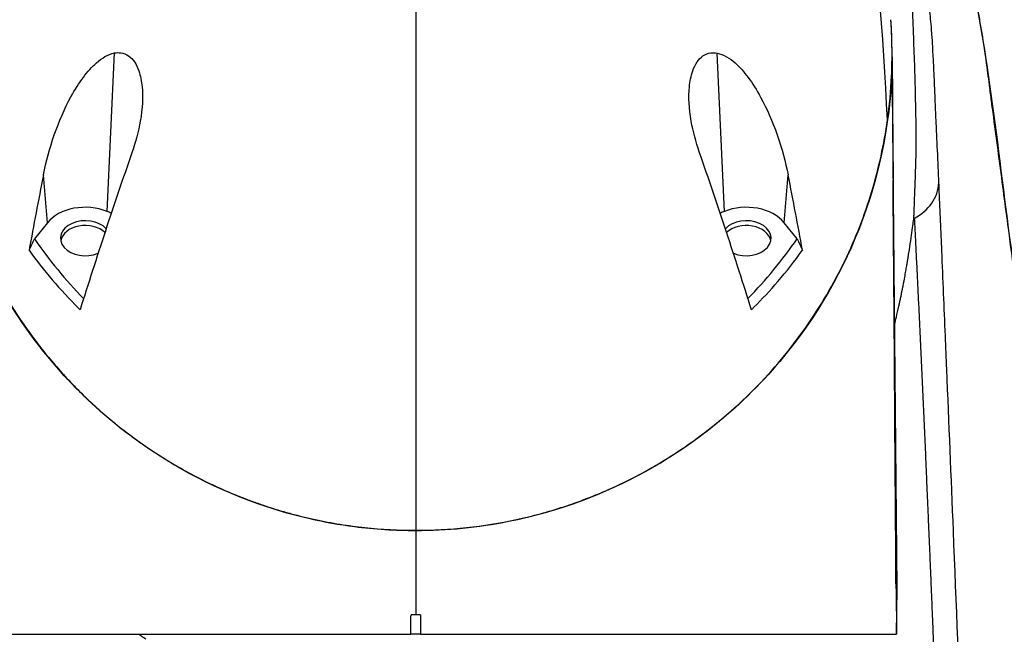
# Model space of a CAD drawing. Header units: millimetres. Extents: x 0 to 7374, y 0 to 4200.
# Tile 527 of 656: x 1996 to 2097, y 3736 to 3799. Entities that reach past the tile are written whole.
import ezdxf

# ---------------------------------------------------------------- set-up
doc = ezdxf.new("R2010")
doc.units = ezdxf.units.MM
doc.header["$LTSCALE"] = 0.2
doc.styles.add('Rainbow-4.0 Style', font='malgunsl.ttf')
doc.dimstyles.new('Rainbow-4.0 Style', dxfattribs={"dimtxt": 3.5, "dimasz": 2.5, "dimexe": 1, "dimexo": 1, "dimgap": 1, "dimtad": 1, "dimdsep": 46, "dimtxsty": 'Rainbow-4.0 Style', "dimcen": 0, "dimclrd": 251, "dimclre": 251, "dimclrt": 7, "dimazin": 3, "dimtp": 0.1, "dimtm": 0.1, "dimtfac": 0.61, "dimtmove": 0, "dimatfit": 3, "dimfxl": 1, "dimlwd": -1, "dimlwe": -1, "dimarcsym": 1})

# ---------------------------------------------------------------- blocks, each defined once
blk = doc.blocks.new('A$C9c4d0392')
for p, q in [((-31.75, 113.01), (-30.99, 129.31)), ((31.75, 113.01), (30.99, 129.29)), ((49.51, 74.2), (49, 129.2)), ((-37.9, 111.84), (-38.31, 116.78)), ((37.9, 111.84), (38.3, 116.76)), ((-37.9, 111.84), (-39.24, 110.19)), ((39.24, 110.2), (37.9, 111.84)), ((52.02, 97), (52.02, 97)), ((52.05, 96.5), (52.05, 96.5)), ((52.05, 96.5), (52.05, 96.5)), ((52.41, 88.5), (52.41, 88.5)), ((52.41, 88.5), (52.41, 88.5)), ((52.43, 88), (52.43, 88)), ((0, 80.15), (0, 71.5)), ((49.41, 74.2), (49.45, 69.5)), ((49.51, 74.2), (49.41, 74.2)), ((49.47, 69.5), (49.51, 74.2)), ((49.47, 69.5), (49.51, 74.2)), ((49.51, 74.2), (49.51, 74.2)), ((0, 71.5), (-0.49, 71.5)), ((0.49, 71.5), (0, 71.5)), ((-49.45, 69.5), (-0.5, 69.5)), ((0.5, 69.5), (-0.5, 69.5)), ((0.5, 69.5), (49.45, 69.5)), ((49.45, 69.5), (49.47, 69.5)), ((49.47, 69.5), (49.47, 69.5))]:
    blk.add_line(p, q)
blk.add_arc((0, 129.2), 49, 359.9999, 4.13)
for centre, major_axis, ratio, start_param, end_param in [((21.5, 152.82), (-13.33, 97.04), 0.246148, 4.359756, 4.925795), ((0.21, 129.75), (-0.04, 240.75), 0.000911, 1.404912, 1.778089), ((-24, 136.77), (18.05, 76.06), 0.124333, 1.866243, 1.973748), ((12.98, 155.87), (27.76, -103.54), 0.146903, 1.06226, 1.144476), ((48.62, 116.11), (5.2, 0.21), 0.860173, 5.215778, 6.19769), ((-34, 110.25), (-4.5, 0), 0.707107, 4.18879, 5.759587), ((34, 110.25), (-4.5, 0), 0.707107, 3.665191, 5.235988), ((-34, 110.25), (-4.5, 0), 0.707107, 4.07642, 4.18879), ((34, 110.25), (-4.5, 0), 0.707107, 5.235988, 5.34877), ((-34, 110.25), (-2.55, 0), 0.707107, 3.712323, 8.398488), ((-34, 109.75), (-2.55, 0), 0.707107, 3.796018, 6.145496), ((34, 110.25), (2.55, 0), 0.707107, 4.167129, 8.854915), ((34, 109.75), (2.55, 0), 0.707107, 0.13769, 2.487957), ((-239.82, 336.28), (-223.08, -635.27), 0.402017, 1.348938, 1.350903), ((19.16, 150.38), (-58.61, -39.88), 0.816183, 0.006439, 0.144145), ((-21.36, 153.08), (-59.81, 44), 0.798901, 3.030239, 3.164678), ((238.24, 334.65), (-221.37, 630.41), 0.402017, 1.790854, 1.792834)]:
    blk.add_ellipse(centre, major_axis=major_axis, ratio=ratio, start_param=start_param, end_param=end_param)
for points, knots in [([(56.01, 141.89), (58.69, 131.34), (59.69, 120.77), (62.69, 98.27), (64.29, 86.25), (68.44, 55.46), (71, 36.83), (73.59, 18.14)], [0, 0, 0, 0, 6.388222, 6.388222, 13.734023, 13.734023, 25.271926, 25.271926, 25.271926, 25.271926]), ([(53.82, 115.93), (53.81, 116.1), (53.81, 116.26), (53.79, 116.7), (53.77, 116.97), (53.74, 117.79), (53.72, 118.34), (53.64, 119.96), (53.59, 121.04), (53.51, 122.83), (53.48, 123.55), (53.42, 124.9), (53.4, 125.53), (53.34, 126.74), (53.32, 127.32), (53.28, 128.14), (53.26, 128.38), (53.25, 128.7), (53.24, 128.78), (53.22, 129.23), (53.2, 129.59), (53.16, 130.37), (53.13, 130.79), (53.08, 131.47), (53.06, 131.73), (53.01, 132.35), (52.98, 132.71), (52.91, 133.42), (52.87, 133.76), (52.81, 134.25), (52.8, 134.4), (52.75, 134.77), (52.72, 135), (52.69, 135.26), (52.69, 135.29), (52.62, 135.79), (52.56, 136.26), (52.42, 137.32), (52.33, 137.91), (52.16, 139.02), (52.08, 139.55), (51.93, 140.5), (51.86, 140.93), (51.78, 141.36)], [0, 0, 0, 0, 0.0187563, 0.0187563, 0.0502, 0.0502, 0.1130408, 0.1130408, 0.238686, 0.238686, 0.3223711, 0.3223711, 0.396323, 0.396323, 0.4631843, 0.4631843, 0.4910327, 0.4910327, 0.5, 0.5, 0.5414599, 0.5414599, 0.5888905, 0.5888905, 0.6185735, 0.6185735, 0.6605871, 0.6605871, 0.7012399, 0.7012399, 0.7186555, 0.7186555, 0.746278, 0.746278, 0.75, 0.75, 0.8078648, 0.8078648, 0.8812477, 0.8812477, 0.9470419, 0.9470419, 1, 1, 1, 1]), ([(56.06, 141.63), (56.24, 140.94), (56.4, 140.26), (56.69, 139.02), (56.82, 138.47), (57.1, 137.21), (57.26, 136.49), (57.47, 135.46), (57.53, 135.14), (57.7, 134.31), (57.8, 133.8), (57.93, 133.06), (57.97, 132.84), (58.09, 132.13), (58.18, 131.63), (58.34, 130.65), (58.42, 130.15), (58.54, 129.32), (58.59, 128.99), (58.66, 128.47), (58.69, 128.28), (58.76, 127.71), (58.81, 127.33), (58.92, 126.54), (58.97, 126.13), (59.09, 125.19), (59.16, 124.67), (59.25, 123.98), (59.27, 123.82), (59.46, 122.39), (59.63, 121.11), (59.97, 118.56), (60.14, 117.28), (60.34, 115.73), (60.38, 115.45), (60.57, 114), (60.73, 112.84), (61.09, 110.09), (61.3, 108.5), (61.54, 106.67), (61.58, 106.42), (61.62, 106.08), (61.63, 105.98), (63.22, 94.05), (64.79, 82.22), (66.38, 70.38), (66.38, 70.33), (67.25, 63.87), (68.11, 57.47), (69.69, 45.78), (70.41, 40.49), (71.16, 35.01), (71.19, 34.83), (71.6, 31.8), (71.99, 28.97), (72.76, 23.31), (73.15, 20.48), (73.58, 17.39), (73.61, 17.14), (73.85, 15.39), (74.05, 13.91), (74.42, 11.24), (74.58, 10.06), (74.77, 8.72), (74.8, 8.55), (74.84, 8.27), (74.85, 8.16), (74.87, 8.04), (74.87, 8.03), (74.98, 7.29), (75.08, 6.55), (75.24, 5.43), (75.29, 5.06), (75.37, 4.46), (75.4, 4.24), (75.44, 3.91), (75.46, 3.8), (75.48, 3.64), (75.48, 3.59), (75.53, 3.25), (75.57, 2.96), (75.64, 2.42), (75.67, 2.19), (75.71, 1.83), (75.73, 1.71), (75.81, 1.06), (75.87, 0.53), (75.94, 0)], [0.0000219, 0.0000219, 0.0000219, 0.0000219, 0.0143648, 0.0143648, 0.0258684, 0.0258684, 0.0406589, 0.0406589, 0.047259, 0.047259, 0.0578453, 0.0578453, 0.0625, 0.0625, 0.0726691, 0.0726691, 0.0829358, 0.0829358, 0.089848, 0.089848, 0.09375, 0.09375, 0.1016569, 0.1016569, 0.1104, 0.1104, 0.1215712, 0.1215712, 0.125, 0.125, 0.1519265, 0.1519265, 0.1788769, 0.1788769, 0.1847965, 0.1847965, 0.2093976, 0.2093976, 0.2427531, 0.2427531, 0.2480484, 0.2480484, 0.25, 0.25, 0.5, 0.5, 0.5010438, 0.5010438, 0.6370477, 0.6370477, 0.75, 0.75, 0.7540344, 0.7540344, 0.8146001, 0.8146001, 0.875, 0.875, 0.8805283, 0.8805283, 0.9121546, 0.9121546, 0.9375, 0.9375, 0.9411874, 0.9411874, 0.943574, 0.943574, 0.9437628, 0.9437628, 0.9595799, 0.9595799, 0.9674885, 0.9674885, 0.9721494, 0.9721494, 0.9744225, 0.9744225, 0.9753971, 0.9753971, 0.9815478, 0.9815478, 0.9864827, 0.9864827, 0.9889512, 0.9889512, 1, 1, 1, 1]), ([(50.77, 138.16), (50.99, 136.05), (51.09, 133.92), (51.16, 131.8), (51.17, 131.77), (51.17, 131.74), (51.17, 131.72), (51.2, 130.65), (51.24, 129.59), (51.28, 128.52), (51.31, 127.48), (51.35, 126.42), (51.37, 125.36), (51.37, 125.33), (51.37, 125.3), (51.37, 125.27), (51.42, 123.13), (51.47, 120.98), (51.43, 118.8), (51.43, 118.75), (51.43, 118.7), (51.43, 118.65), (51.41, 117.68), (51.38, 116.71), (51.34, 115.72), (51.34, 115.58), (51.33, 115.44), (51.32, 115.29), (51.3, 114.73), (51.28, 114.17), (51.26, 113.6), (51.25, 113.32), (51.24, 113.04), (51.23, 112.76), (51.23, 112.68), (51.23, 112.61), (51.22, 112.54), (51.22, 112.38), (51.21, 112.23), (51.21, 112.07)], [0, 0, 0, 0, 0.25, 0.25, 0.25, 0.2531277, 0.2531277, 0.2531277, 0.3783737, 0.3783737, 0.3783737, 0.5, 0.5, 0.5, 0.5036498, 0.5036498, 0.5036498, 0.75, 0.75, 0.75, 0.7554011, 0.7554011, 0.7554011, 0.8648711, 0.8648711, 0.8648711, 0.8808965, 0.8808965, 0.8808965, 0.9434369, 0.9434369, 0.9434369, 0.9746939, 0.9746939, 0.9746939, 0.982613, 0.982613, 0.982613, 0.9999998, 0.9999998, 0.9999998, 0.9999998]), ([(48.52, 122.38), (48.74, 123.89), (48.88, 125.41), (48.95, 126.94), (48.98, 127.7), (49, 128.46), (49, 129.22), (49, 129.98), (48.98, 130.74), (48.95, 131.5), (48.93, 131.91), (48.9, 132.32), (48.87, 132.73)], [0, 0, 0, 0, 0.644104, 0.644104, 0.644104, 0.965519, 0.965519, 0.965519, 1.286728, 1.286728, 1.286728, 1.460175, 1.460175, 1.460175, 1.460175]), ([(0, 80.15), (-2.12, 80.15), (-4.23, 80.28), (-9.43, 80.96), (-12.45, 81.66), (-20.32, 84.26), (-24.78, 86.62), (-31.13, 91.21), (-33.37, 93.17), (-39.65, 99.72), (-43.16, 105.07), (-48.95, 119.69), (-49.03, 127.17), (-49, 128.92)], [0.000001, 0.000001, 0.000001, 0.000001, 0.63497, 0.63497, 1.582387, 1.582387, 3.225579, 3.225579, 4.28357, 4.28357, 6.547968, 6.547968, 9.7262, 9.7262, 9.7262, 9.7262]), ([(-38.31, 116.78), (-37.78, 119.44), (-36.78, 122.39), (-34.66, 126.28), (-33.76, 127.49), (-32.58, 128.53), (-32.28, 128.75), (-31.67, 129.11), (-31.33, 129.24), (-30.99, 129.31)], [-1.473314, -1.473314, -1.473314, -1.473314, -0.736759, -0.736759, -0.278482, -0.278482, -0.140582, -0.140582, -0.000001, -0.000001, -0.000001, -0.000001]), ([(-30.99, 129.31), (-30.78, 129.34), (-30.57, 129.35), (-30.07, 129.29), (-29.8, 129.19), (-29.32, 128.85), (-29.12, 128.64), (-28.76, 128.12), (-28.61, 127.8), (-28.31, 126.95), (-28.21, 126.39), (-28.05, 124.8), (-28.11, 123.6), (-28.53, 121.22), (-28.82, 120.15), (-29.17, 119.13)], [-1.482191, -1.482191, -1.482191, -1.482191, -1.371443, -1.371443, -1.226736, -1.226736, -1.098203, -1.098203, -0.956654, -0.956654, -0.739767, -0.739767, -0.3377, -0.3377, -0.000001, -0.000001, -0.000001, -0.000001]), ([(49, 128.92), (49.02, 127.33), (48.96, 120.77), (44.54, 108.04), (41.87, 103.06), (34.17, 93.46), (29.19, 89.3), (19.4, 83.91), (14.68, 82.11), (6.43, 80.47), (3.23, 80.15), (0, 80.15)], [-9.432798, -9.432798, -9.432798, -9.432798, -6.576721, -6.576721, -4.673593, -4.673593, -2.561903, -2.561903, -0.968932, -0.968932, -0.000001, -0.000001, -0.000001, -0.000001]), ([(29.17, 119.12), (28.82, 120.14), (28.53, 121.21), (28.11, 123.59), (28.05, 124.79), (28.21, 126.38), (28.31, 126.94), (28.61, 127.79), (28.76, 128.11), (29.12, 128.63), (29.32, 128.84), (29.8, 129.17), (30.07, 129.28), (30.57, 129.34), (30.78, 129.33), (30.99, 129.29)], [-1.144781, -1.144781, -1.144781, -1.144781, -0.883668, -0.883668, -0.573386, -0.573386, -0.405968, -0.405968, -0.296769, -0.296769, -0.197516, -0.197516, -0.085524, -0.085524, -0.000001, -0.000001, -0.000001, -0.000001]), ([(30.99, 129.29), (31.33, 129.23), (31.67, 129.09), (32.29, 128.74), (32.58, 128.52), (33.76, 127.47), (34.66, 126.26), (36.78, 122.38), (37.78, 119.43), (38.3, 116.76)], [-1.712711, -1.712711, -1.712711, -1.712711, -1.549377, -1.549377, -1.389159, -1.389159, -0.856328, -0.856328, -0.000001, -0.000001, -0.000001, -0.000001]), ([(-48.52, 122.38), (-48.35, 121.15), (-48.13, 119.92), (-47.59, 117.48), (-47.28, 116.26), (-46.18, 112.64), (-45.26, 110.25), (-43.57, 106.74), (-42.95, 105.58), (-41.61, 103.29), (-40.89, 102.17), (-39.72, 100.5), (-39.32, 99.96), (-38.49, 98.87), (-38.06, 98.33), (-37.17, 97.27), (-36.71, 96.74), (-35.77, 95.7), (-35.28, 95.19), (-33.77, 93.67), (-32.71, 92.68), (-30.46, 90.79), (-29.28, 89.88), (-26.79, 88.14), (-25.48, 87.32), (-22.75, 85.77), (-21.32, 85.05), (-19.1, 84.07), (-18.34, 83.76), (-17.19, 83.31), (-16.8, 83.17), (-16.02, 82.89), (-15.63, 82.76), (-14.84, 82.5), (-14.44, 82.37), (-13.63, 82.13), (-13.22, 82.02), (-12, 81.68), (-11.17, 81.48), (-9.5, 81.12), (-8.66, 80.96), (-7.38, 80.76), (-6.95, 80.69), (-6.09, 80.58), (-5.66, 80.53), (-3.5, 80.29), (-1.75, 80.2), (0, 80.2)], [-72.366578, -72.366578, -72.366578, -72.366578, -67.843667, -67.843667, -63.320756, -63.320756, -54.274933, -54.274933, -49.752022, -49.752022, -45.229111, -45.229111, -42.967656, -42.967656, -40.7062, -40.7062, -38.444745, -38.444745, -36.183289, -36.183289, -31.660378, -31.660378, -27.137467, -27.137467, -22.614556, -22.614556, -18.091644, -18.091644, -15.830189, -15.830189, -14.699461, -14.699461, -13.568733, -13.568733, -12.438006, -12.438006, -11.307278, -11.307278, -9.045822, -9.045822, -6.784367, -6.784367, -5.653639, -5.653639, -4.522911, -4.522911, 0, 0, 0, 0]), ([(0, 80.2), (1.75, 80.2), (3.5, 80.29), (6.96, 80.66), (8.66, 80.94), (12.01, 81.66), (13.65, 82.11), (16.82, 83.15), (18.36, 83.74), (22.81, 85.71), (25.54, 87.27), (30.52, 90.75), (32.77, 92.66), (35.78, 95.69), (36.73, 96.73), (38.5, 98.86), (39.34, 99.95), (41.67, 103.27), (43, 105.57), (44.7, 109.08), (45.21, 110.26), (46.14, 112.64), (46.55, 113.85), (47.64, 117.47), (48.18, 119.92), (48.52, 122.38)], [0, 0, 0, 0, 4.522857, 4.522857, 9.045714, 9.045714, 13.568571, 13.568571, 18.091428, 18.091428, 27.137141, 27.137141, 36.182855, 36.182855, 40.705712, 40.705712, 45.228569, 45.228569, 54.274283, 54.274283, 58.79714, 58.79714, 63.319996, 63.319996, 72.36571, 72.36571, 72.36571, 72.36571]), ([(-29.17, 119.13), (-30.12, 116.41), (-31.04, 113.68), (-32.83, 108.26), (-33.7, 105.56), (-34.53, 102.89)], [0.000001, 0.000001, 0.000001, 0.000001, 0.909047, 0.909047, 1.818094, 1.818094, 1.818094, 1.818094]), ([(34.53, 102.89), (33.71, 105.53), (32.85, 108.19), (31.07, 113.6), (30.13, 116.36), (29.17, 119.12)], [0.000002, 0.000002, 0.000002, 0.000002, 0.898015, 0.898015, 1.819203, 1.819203, 1.819203, 1.819203]), ([(58.24, -0.6), (58.25, -0.42), (58.25, -0.25), (58.25, -0.07), (58.26, 0.13), (58.26, 0.34), (58.26, 0.54), (58.26, 0.56), (58.26, 0.59), (58.26, 0.61), (58.26, 0.73), (58.26, 0.85), (58.26, 0.96), (58.27, 1.4), (58.26, 1.83), (58.26, 2.26), (58.26, 2.35), (58.26, 2.44), (58.25, 2.53), (58.25, 3.01), (58.23, 3.49), (58.22, 3.98), (58.21, 4.49), (58.19, 4.99), (58.17, 5.5), (58.17, 5.53), (58.17, 5.56), (58.17, 5.59), (58.16, 5.82), (58.16, 6.04), (58.15, 6.26), (58.14, 6.45), (58.13, 6.63), (58.13, 6.82), (58.1, 7.39), (58.08, 7.97), (58.06, 8.54), (58.05, 8.77), (58.04, 9), (58.03, 9.23), (58, 10.01), (57.97, 10.8), (57.95, 11.58), (57.93, 11.92), (57.92, 12.25), (57.91, 12.58), (57.9, 12.92), (57.89, 13.26), (57.87, 13.6), (57.87, 13.76), (57.86, 13.92), (57.86, 14.07), (57.74, 17.3), (57.62, 20.53), (57.5, 23.75), (57.5, 23.95), (57.49, 24.14), (57.48, 24.33), (57.43, 25.66), (57.38, 26.98), (57.34, 28.3), (57.33, 28.4), (57.33, 28.51), (57.32, 28.61), (57.08, 35.1), (56.84, 41.6), (56.59, 48.1), (56.46, 51.29), (56.34, 54.49), (56.21, 57.68), (56.21, 57.69), (56.21, 57.7), (56.21, 57.71), (55.92, 65.18), (55.62, 72.66), (55.31, 80.13), (55.09, 85.68), (54.86, 91.23), (54.63, 96.78), (54.58, 97.92), (54.53, 99.06), (54.49, 100.2), (54.36, 103.11), (54.24, 106.03), (54.12, 108.95), (54.03, 110.98), (53.94, 113.01), (53.86, 115.04), (53.84, 115.34), (53.83, 115.63), (53.82, 115.93)], [0, 0, 0, 0, 0.0043031, 0.0043031, 0.0043031, 0.0093197, 0.0093197, 0.0093197, 0.0099124, 0.0099124, 0.0099124, 0.0128266, 0.0128266, 0.0128266, 0.0236949, 0.0236949, 0.0236949, 0.0259209, 0.0259209, 0.0259209, 0.0382353, 0.0382353, 0.0382353, 0.0511879, 0.0511879, 0.0511879, 0.0520114, 0.0520114, 0.0520114, 0.057712, 0.057712, 0.057712, 0.0625, 0.0625, 0.0625, 0.077326, 0.077326, 0.077326, 0.0832464, 0.0832464, 0.0832464, 0.1035619, 0.1035619, 0.1035619, 0.1121643, 0.1121643, 0.1121643, 0.1209073, 0.1209073, 0.1209073, 0.125, 0.125, 0.125, 0.208244, 0.208244, 0.208244, 0.2132317, 0.2132317, 0.2132317, 0.2473542, 0.2473542, 0.2473542, 0.25, 0.25, 0.25, 0.4175774, 0.4175774, 0.4175774, 0.5, 0.5, 0.5, 0.5002411, 0.5002411, 0.5002411, 0.6929915, 0.6929915, 0.6929915, 0.8358924, 0.8358924, 0.8358924, 0.8651898, 0.8651898, 0.8651898, 0.9402309, 0.9402309, 0.9402309, 0.9923409, 0.9923409, 0.9923409, 0.9999998, 0.9999998, 0.9999998, 0.9999998]), ([(49.26, 101.39), (49.32, 101.62), (49.38, 101.87), (49.44, 102.14), (49.52, 102.48), (49.61, 102.86), (49.7, 103.26), (49.71, 103.32), (49.73, 103.39), (49.74, 103.45), (49.77, 103.59), (49.8, 103.72), (49.83, 103.86), (49.85, 103.93), (49.86, 104), (49.87, 104.07), (49.89, 104.14), (49.9, 104.21), (49.92, 104.3), (49.99, 104.63), (50.05, 104.94), (50.11, 105.22), (50.12, 105.27), (50.13, 105.33), (50.14, 105.38), (50.16, 105.47), (50.17, 105.56), (50.19, 105.64), (50.24, 105.93), (50.29, 106.19), (50.34, 106.42), (50.37, 106.63), (50.41, 106.81), (50.44, 106.98), (50.47, 107.19), (50.5, 107.36), (50.53, 107.51), (50.54, 107.59), (50.55, 107.65), (50.56, 107.71), (50.57, 107.76), (50.58, 107.79), (50.58, 107.85), (50.59, 107.86), (50.59, 107.88), (50.59, 107.9), (50.6, 107.93), (50.6, 107.96), (50.61, 107.99), (50.63, 108.13), (50.66, 108.28), (50.68, 108.44), (50.71, 108.64), (50.75, 108.84), (50.78, 109.06), (50.84, 109.44), (50.9, 109.85), (50.97, 110.3), (51.01, 110.62), (51.06, 110.97), (51.11, 111.33), (51.14, 111.57), (51.17, 111.81), (51.21, 112.07)], [0.0630785, 0.0630785, 0.0630785, 0.0630785, 0.1372157, 0.1372157, 0.1372157, 0.2343493, 0.2343493, 0.2343493, 0.25, 0.25, 0.25, 0.28125, 0.28125, 0.28125, 0.2978687, 0.2978687, 0.2978687, 0.3125, 0.3125, 0.3125, 0.365131, 0.365131, 0.365131, 0.375, 0.375, 0.375, 0.3923524, 0.3923524, 0.3923524, 0.4498249, 0.4498249, 0.4498249, 0.5, 0.5, 0.5, 0.5625, 0.5625, 0.5625, 0.59375, 0.59375, 0.59375, 0.6183648, 0.6183648, 0.6183648, 0.625, 0.625, 0.625, 0.6354597, 0.6354597, 0.6354597, 0.686265, 0.686265, 0.686265, 0.75, 0.75, 0.75, 0.8619088, 0.8619088, 0.8619088, 0.9447868, 0.9447868, 0.9447868, 1, 1, 1, 1]), ([(51.29, 112.29), (51.32, 111.72), (51.34, 111.16), (51.37, 110.59), (51.41, 109.93), (51.44, 109.27), (51.47, 108.61), (51.5, 107.94), (51.54, 107.28), (51.57, 106.62), (51.6, 105.96), (51.63, 105.3), (51.66, 104.63), (51.7, 103.97), (51.73, 103.31), (51.76, 102.65), (51.79, 101.98), (51.82, 101.32), (51.85, 100.66), (51.88, 100), (51.92, 99.33), (51.95, 98.67), (51.98, 98.01), (52.01, 97.35), (52.04, 96.69), (52.07, 96.02), (52.1, 95.36), (52.13, 94.7), (52.16, 94.03), (52.19, 93.37), (52.22, 92.71), (52.25, 92.05), (52.28, 91.38), (52.31, 90.72), (52.34, 90.06), (52.37, 89.4), (52.4, 88.73), (52.43, 88.07), (52.46, 87.41), (52.48, 86.74), (52.51, 86.08), (52.54, 85.42), (52.57, 84.76), (52.6, 84.09), (52.63, 83.43), (52.66, 82.77), (52.69, 82.1), (52.71, 81.44), (52.74, 80.78), (52.77, 80.12), (52.8, 79.45), (52.83, 78.79), (52.86, 78.13), (52.88, 77.46), (52.91, 76.8), (52.94, 76.14), (52.97, 75.48), (52.99, 74.81), (53.02, 74.15), (53.05, 73.49), (53.08, 72.82), (53.1, 72.16), (53.13, 71.5), (53.16, 70.83), (53.19, 70.17), (53.21, 69.51), (53.24, 68.84), (53.27, 68.18), (53.29, 67.52), (53.32, 66.85), (53.35, 66.19), (53.37, 65.53), (53.4, 64.86), (53.42, 64.3), (53.45, 63.74), (53.47, 63.18), (53.47, 63.08), (53.48, 62.97), (53.48, 62.87), (53.51, 62.21), (53.53, 61.55), (53.56, 60.89), (53.59, 60.22), (53.61, 59.56), (53.64, 58.9), (53.67, 58.23), (53.69, 57.57), (53.72, 56.91), (53.74, 56.24), (53.77, 55.58), (53.8, 54.92), (53.8, 54.76), (53.81, 54.59), (53.82, 54.43), (53.82, 54.43), (53.82, 54.43), (53.82, 54.43), (53.84, 53.93), (53.86, 53.43), (53.87, 52.93), (53.9, 52.26), (53.93, 51.6), (53.95, 50.93), (53.98, 50.27), (54, 49.6), (54.03, 48.94), (54.06, 48.28), (54.08, 47.63), (54.11, 46.95), (54.13, 46.45), (54.15, 45.93), (54.16, 45.42), (54.18, 44.92), (54.2, 44.42), (54.22, 43.92), (54.24, 43.41), (54.26, 42.91), (54.28, 42.41), (54.3, 41.91), (54.32, 41.4), (54.34, 40.9), (54.36, 40.4), (54.38, 39.9), (54.4, 39.39), (54.42, 38.89), (54.43, 38.39), (54.45, 37.89), (54.47, 37.38), (54.49, 36.88), (54.51, 36.38), (54.53, 35.88), (54.55, 35.37), (54.57, 34.87), (54.59, 34.37), (54.61, 33.87), (54.62, 33.36), (54.64, 32.86), (54.66, 32.36), (54.68, 31.86), (54.7, 31.36), (54.72, 30.86), (54.74, 30.36), (54.76, 29.85), (54.77, 29.34), (54.79, 28.84), (54.81, 28.34), (54.83, 27.83), (54.85, 27.33), (54.87, 26.83), (54.89, 26.33), (54.91, 25.83), (54.91, 25.72), (54.91, 25.61), (54.92, 25.5), (54.92, 25.39), (54.93, 25.28), (54.93, 25.17), (54.94, 24.88), (54.95, 24.6), (54.96, 24.32), (54.98, 23.81), (55, 23.31), (55.02, 22.81), (55.04, 22.31), (55.05, 21.81), (55.07, 21.31), (55.09, 20.81), (55.11, 20.3), (55.13, 19.79), (55.15, 19.29), (55.16, 18.79), (55.18, 18.29), (55.2, 17.78), (55.22, 17.28), (55.24, 16.78), (55.26, 16.27), (55.27, 15.77), (55.29, 15.27), (55.31, 14.77), (55.33, 14.26), (55.35, 13.76), (55.37, 13.26), (55.38, 12.76), (55.4, 12.25), (55.42, 11.85), (55.43, 11.44), (55.44, 11.04), (55.45, 10.94), (55.45, 10.84), (55.46, 10.74), (55.46, 10.67), (55.46, 10.61), (55.46, 10.54), (55.48, 10.1), (55.49, 9.68), (55.51, 9.25), (55.53, 8.75), (55.54, 8.23), (55.56, 7.73), (55.57, 7.54), (55.58, 7.35), (55.58, 7.17), (55.59, 6.85), (55.61, 6.53), (55.62, 6.22), (55.64, 5.72), (55.65, 5.21), (55.67, 4.71), (55.67, 4.69), (55.67, 4.67), (55.68, 4.65), (55.69, 4.37), (55.7, 4.09), (55.71, 3.8), (55.71, 3.61), (55.72, 3.41), (55.73, 3.22), (55.73, 3.21), (55.73, 3.21), (55.73, 3.2), (55.75, 2.7), (55.77, 2.2), (55.78, 1.7), (55.79, 1.6), (55.79, 1.5), (55.79, 1.4), (55.8, 1), (55.82, 0.6), (55.83, 0.2), (55.83, 0.02), (55.84, -0.16), (55.84, -0.34), (55.84, -0.37), (55.84, -0.41), (55.84, -0.44), (55.85, -0.72), (55.86, -1.01), (55.86, -1.3), (55.87, -1.31), (55.87, -1.32), (55.87, -1.34), (55.87, -1.61), (55.87, -1.88), (55.88, -2.15), (55.88, -2.18), (55.88, -2.21), (55.88, -2.24), (55.88, -2.43), (55.87, -2.61), (55.87, -2.8), (55.87, -2.89), (55.87, -2.99), (55.87, -3.08), (55.87, -3.18), (55.87, -3.29), (55.86, -3.4)], [0, 0, 0, 0, 0.0146383, 0.0146383, 0.0146383, 0.0317918, 0.0317918, 0.0317918, 0.0489492, 0.0489492, 0.0489492, 0.0661103, 0.0661103, 0.0661103, 0.0832749, 0.0832749, 0.0832749, 0.1004429, 0.1004429, 0.1004429, 0.1176139, 0.1176139, 0.1176139, 0.1347878, 0.1347878, 0.1347878, 0.1519645, 0.1519645, 0.1519645, 0.1691436, 0.1691436, 0.1691436, 0.186325, 0.186325, 0.186325, 0.2035085, 0.2035085, 0.2035085, 0.2206938, 0.2206938, 0.2206938, 0.2378807, 0.2378807, 0.2378807, 0.2550691, 0.2550691, 0.2550691, 0.2722588, 0.2722588, 0.2722588, 0.2894494, 0.2894494, 0.2894494, 0.3066409, 0.3066409, 0.3066409, 0.323833, 0.323833, 0.323833, 0.3410254, 0.3410254, 0.3410254, 0.358218, 0.358218, 0.358218, 0.3754107, 0.3754107, 0.3754107, 0.392603, 0.392603, 0.392603, 0.4097949, 0.4097949, 0.4097949, 0.4243736, 0.4243736, 0.4243736, 0.4269863, 0.4269863, 0.4269863, 0.4441794, 0.4441794, 0.4441794, 0.4613752, 0.4613752, 0.4613752, 0.4785725, 0.4785725, 0.4785725, 0.4957704, 0.4957704, 0.4957704, 0.4999273, 0.4999273, 0.4999273, 0.5, 0.5, 0.5, 0.5129715, 0.5129715, 0.5129715, 0.5301832, 0.5301832, 0.5301832, 0.5474044, 0.5474044, 0.5474044, 0.5646338, 0.5646338, 0.5646338, 0.5776704, 0.5776704, 0.5776704, 0.5907101, 0.5907101, 0.5907101, 0.6037522, 0.6037522, 0.6037522, 0.6167962, 0.6167962, 0.6167962, 0.6298413, 0.6298413, 0.6298413, 0.6428868, 0.6428868, 0.6428868, 0.6559322, 0.6559322, 0.6559322, 0.6689767, 0.6689767, 0.6689767, 0.6820198, 0.6820198, 0.6820198, 0.6950607, 0.6950607, 0.6950607, 0.7080987, 0.7080987, 0.7080987, 0.7211334, 0.7211334, 0.7211334, 0.7341639, 0.7341639, 0.7341639, 0.7471897, 0.7471897, 0.7471897, 0.75, 0.75, 0.75, 0.7528665, 0.7528665, 0.7528665, 0.7602137, 0.7602137, 0.7602137, 0.7732479, 0.7732479, 0.7732479, 0.7862904, 0.7862904, 0.7862904, 0.7993378, 0.7993378, 0.7993378, 0.8123866, 0.8123866, 0.8123866, 0.8254333, 0.8254333, 0.8254333, 0.8384746, 0.8384746, 0.8384746, 0.8515071, 0.8515071, 0.8515071, 0.8645273, 0.8645273, 0.8645273, 0.875, 0.875, 0.875, 0.8775272, 0.8775272, 0.8775272, 0.8793382, 0.8793382, 0.8793382, 0.8905143, 0.8905143, 0.8905143, 0.903596, 0.903596, 0.903596, 0.9084191, 0.9084191, 0.9084191, 0.9166306, 0.9166306, 0.9166306, 0.9296598, 0.9296598, 0.9296598, 0.9301689, 0.9301689, 0.9301689, 0.9375, 0.9375, 0.9375, 0.9426011, 0.9426011, 0.9426011, 0.9427027, 0.9427027, 0.9427027, 0.9556975, 0.9556975, 0.9556975, 0.9583025, 0.9583025, 0.9583025, 0.9686965, 0.9686965, 0.9686965, 0.9734427, 0.9734427, 0.9734427, 0.9742651, 0.9742651, 0.9742651, 0.9818377, 0.9818377, 0.9818377, 0.9821959, 0.9821959, 0.9821959, 0.9893202, 0.9893202, 0.9893202, 0.9901268, 0.9901268, 0.9901268, 0.9948991, 0.9948991, 0.9948991, 0.9972703, 0.9972703, 0.9972703, 1, 1, 1, 1]), ([(-39.78, 109.01), (-38.29, 106.94), (-36.6, 104.94), (-34.69, 103.05), (-34.64, 102.99), (-34.58, 102.94), (-34.53, 102.89)], [0.217865, 0.217865, 0.217865, 0.217865, 10.0085, 10.0085, 10.0085, 10.282495, 10.282495, 10.282495, 10.282495]), ([(34.53, 102.89), (34.6, 102.96), (34.68, 103.03), (34.75, 103.11), (35.63, 103.98), (36.46, 104.88), (37.25, 105.8), (38.14, 106.84), (38.97, 107.9), (39.75, 108.97), (39.76, 108.99), (39.77, 109), (39.78, 109.02)], [-0.08449, -0.08449, -0.08449, -0.08449, 0.288975, 0.288975, 0.288975, 4.81092, 4.81092, 4.81092, 9.914108, 9.914108, 9.914108, 9.98083, 9.98083, 9.98083, 9.98083]), ([(-0.5, 69.5), (-0.5, 69.83), (-0.5, 70.17), (-0.5, 70.83), (-0.5, 71.17), (-0.49, 71.5)], [-0.2000617, -0.2000617, -0.2000617, -0.2000617, -0.1000307, -0.1000307, -0.000001, -0.000001, -0.000001, -0.000001]), ([(0.49, 71.5), (0.5, 71.17), (0.5, 70.83), (0.5, 70.17), (0.5, 69.83), (0.5, 69.5)], [0.000001, 0.000001, 0.000001, 0.000001, 0.1000307, 0.1000307, 0.2000617, 0.2000617, 0.2000617, 0.2000617]), ([(-27.77, 69), (-27.83, 69.04), (-27.89, 69.09), (-27.96, 69.13), (-28.06, 69.2), (-28.16, 69.27), (-28.26, 69.34), (-28.34, 69.39), (-28.41, 69.45), (-28.49, 69.5)], [0.36710467, 0.36710467, 0.36710467, 0.36710467, 0.37009325, 0.37009325, 0.37009325, 0.375, 0.375, 0.375, 0.37867875, 0.37867875, 0.37867875, 0.37867875])]:
    blk.add_open_spline(points, degree=3, knots=knots)
for points in [[(49, 128.16), (49, 128.31), (49, 128.47), (49, 128.62)], [(49.01, 128.59), (49.04, 124.45), (49.07, 120.32), (49.11, 116.18)], [(49.21, 102.94), (49.17, 107.41), (49.14, 111.82), (49.1, 116.18)], [(51.21, 112.07), (51.23, 112.14), (51.26, 112.21), (51.29, 112.29)], [(49.41, 74.2), (49.34, 84.02), (49.27, 93.6), (49.21, 102.94)]]:
    blk.add_open_spline(points, degree=3)

msp = doc.modelspace()

# ---------------------------------------------------------------- block references
msp.add_blockref('A$C9c4d0392', (2036.257, 3666.139))

# ---------------------------------------------------------------- leaders
at = {"annotation_type": 0, "has_hookline": 1, "hookline_direction": 0}
msp.add_leader([(2036.307, 3666.347), (2178.856, 3767.524), (2203.856, 3767.524)], dimstyle='Rainbow-4.0 Style', override={"dimscale": 10}, dxfattribs=at)

doc.saveas('drawing.dxf')
